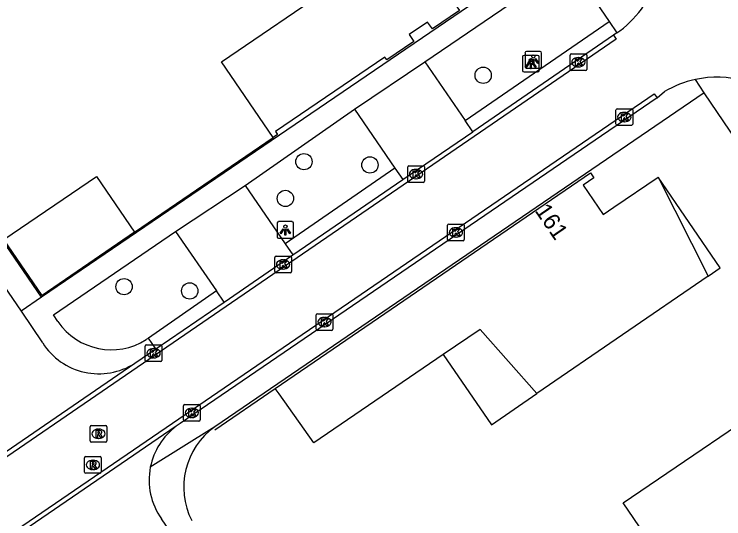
# Model space of a CAD drawing. Extents: x 155275 to 156263, y 382654 to 383635.
# Drawn here: x 155583.98 to 155626.54, y 383233.1 to 383263.38 of the extents above; entities that cross this region are included whole.
import ezdxf

# ---------------------------------------------------------------- set-up
doc = ezdxf.new("R2010")
doc.units = 0
for name, color, linetype in [('IMGEO_Boom', 7, 'Continuous'), ('IMGEO_Kolk', 7, 'Continuous'), ('IMGEO_Lichtpunt', 7, 'Continuous'), ('IMGEO_Muur', 7, 'Continuous'), ('IMGEO_Pand', 7, 'Continuous'), ('IMGEO_Pand_nummerreeks', 7, 'Continuous'), ('IMGEO_Pand_overbouw', 7, 'Continuous'), ('IMGEO_Rijbaan_lokaal_gesloten', 7, 'Continuous'), ('IMGEO_Rijbaan_lokaal_open', 7, 'Continuous'), ('IMGEO_Rioolput', 7, 'Continuous'), ('IMGEO_Voetpad_open', 7, 'Continuous')]:
    doc.layers.add(name, color=color, linetype=linetype)

msp = doc.modelspace()

# ---------------------------------------------------------------- linework, layer by layer
at = {"layer": 'IMGEO_Boom'}
for centre in [(155612.11, 383259.713), (155601.362, 383254.529), (155605.317, 383254.331), (155600.246, 383252.321), (155590.571, 383247.029), (155594.512, 383246.774)]:
    msp.add_circle(centre, 0.489, dxfattribs=at)
at = {"layer": 'IMGEO_Kolk'}
for p, q in [((155617.32, 383260.068), (155617.32, 383260.92)), ((155617.395, 383260.994), (155618.247, 383260.994)), ((155618.321, 383260.92), (155618.321, 383260.068)), ((155617.808, 383260.774), (155617.833, 383260.774)), ((155617.831, 383260.214), (155617.806, 383260.214)), ((155618.247, 383259.994), (155617.395, 383259.994)), ((155620.076, 383256.782), (155620.076, 383257.634)), ((155620.151, 383257.708), (155621.003, 383257.708)), ((155620.564, 383257.488), (155620.589, 383257.488)), ((155621.077, 383257.634), (155621.077, 383256.782)), ((155621.003, 383256.708), (155620.151, 383256.708)), ((155620.587, 383256.928), (155620.562, 383256.928)), ((155607.584, 383253.362), (155607.584, 383254.214)), ((155607.659, 383254.288), (155608.511, 383254.288)), ((155608.585, 383254.214), (155608.585, 383253.362)), ((155608.072, 383254.068), (155608.097, 383254.068)), ((155608.511, 383253.288), (155607.659, 383253.288)), ((155608.095, 383253.508), (155608.07, 383253.508)), ((155609.976, 383249.861), (155609.976, 383250.713)), ((155610.051, 383250.787), (155610.903, 383250.787)), ((155610.977, 383250.713), (155610.977, 383249.861)), ((155610.464, 383250.567), (155610.489, 383250.567)), ((155610.487, 383250.007), (155610.462, 383250.007)), ((155610.903, 383249.787), (155610.051, 383249.787)), ((155599.611, 383247.936), (155599.611, 383248.788)), ((155599.686, 383248.862), (155600.538, 383248.862)), ((155600.099, 383248.642), (155600.124, 383248.642)), ((155600.612, 383248.788), (155600.612, 383247.936)), ((155600.538, 383247.862), (155599.686, 383247.862)), ((155600.122, 383248.082), (155600.097, 383248.082)), ((155602.094, 383244.482), (155602.094, 383245.334)), ((155602.169, 383245.408), (155603.021, 383245.408)), ((155602.582, 383245.188), (155602.607, 383245.188)), ((155603.095, 383245.334), (155603.095, 383244.482)), ((155603.021, 383244.408), (155602.169, 383244.408)), ((155602.605, 383244.628), (155602.58, 383244.628)), ((155591.841, 383242.608), (155591.841, 383243.46)), ((155591.916, 383243.534), (155592.768, 383243.534)), ((155592.842, 383243.46), (155592.842, 383242.608)), ((155592.329, 383243.314), (155592.354, 383243.314)), ((155592.352, 383242.754), (155592.327, 383242.754)), ((155592.768, 383242.534), (155591.916, 383242.534)), ((155594.136, 383239.031), (155594.136, 383239.883)), ((155594.211, 383239.957), (155595.063, 383239.957)), ((155594.624, 383239.737), (155594.649, 383239.737)), ((155595.137, 383239.883), (155595.137, 383239.031)), ((155595.063, 383238.957), (155594.211, 383238.957)), ((155594.647, 383239.177), (155594.622, 383239.177))]:
    msp.add_line(p, q, dxfattribs=at)
for points in [[(155617.32, 383260.068), (155617.32, 383260.92)], [(155617.395, 383260.994), (155618.247, 383260.994)], [(155618.321, 383260.92), (155618.321, 383260.068)], [(155617.641, 383260.694), (155617.764, 383260.694), (155617.764, 383260.543), (155617.894, 383260.694), (155618.058, 383260.694), (155617.912, 383260.543), (155618.065, 383260.294), (155617.913, 383260.294), (155617.828, 383260.458), (155617.764, 383260.391), (155617.764, 383260.294), (155617.641, 383260.294), (155617.641, 383260.694)], [(155618.247, 383259.994), (155617.395, 383259.994)], [(155620.076, 383256.782), (155620.076, 383257.634)], [(155620.151, 383257.708), (155621.003, 383257.708)], [(155621.077, 383257.634), (155621.077, 383256.782)], [(155620.397, 383257.408), (155620.52, 383257.408), (155620.52, 383257.257), (155620.65, 383257.408), (155620.814, 383257.408), (155620.668, 383257.257), (155620.821, 383257.008), (155620.669, 383257.008), (155620.584, 383257.172), (155620.52, 383257.105), (155620.52, 383257.008), (155620.397, 383257.008), (155620.397, 383257.408)], [(155621.003, 383256.708), (155620.151, 383256.708)], [(155607.584, 383253.362), (155607.584, 383254.214)], [(155607.659, 383254.288), (155608.511, 383254.288)], [(155608.585, 383254.214), (155608.585, 383253.362)], [(155607.905, 383253.988), (155608.028, 383253.988), (155608.028, 383253.837), (155608.158, 383253.988), (155608.322, 383253.988), (155608.176, 383253.837), (155608.329, 383253.588), (155608.177, 383253.588), (155608.092, 383253.752), (155608.028, 383253.685), (155608.028, 383253.588), (155607.905, 383253.588), (155607.905, 383253.988)], [(155608.511, 383253.288), (155607.659, 383253.288)], [(155609.976, 383249.861), (155609.976, 383250.713)], [(155610.051, 383250.787), (155610.903, 383250.787)], [(155610.977, 383250.713), (155610.977, 383249.861)], [(155610.297, 383250.487), (155610.42, 383250.487), (155610.42, 383250.336), (155610.55, 383250.487), (155610.714, 383250.487), (155610.568, 383250.336), (155610.721, 383250.087), (155610.569, 383250.087), (155610.484, 383250.251), (155610.42, 383250.184), (155610.42, 383250.087), (155610.297, 383250.087), (155610.297, 383250.487)], [(155610.903, 383249.787), (155610.051, 383249.787)], [(155599.611, 383247.936), (155599.611, 383248.788)], [(155599.686, 383248.862), (155600.538, 383248.862)], [(155599.932, 383248.562), (155600.055, 383248.562), (155600.055, 383248.411), (155600.185, 383248.562), (155600.349, 383248.562), (155600.203, 383248.411), (155600.356, 383248.162), (155600.204, 383248.162), (155600.119, 383248.326), (155600.055, 383248.259), (155600.055, 383248.162), (155599.932, 383248.162), (155599.932, 383248.562)], [(155600.612, 383248.788), (155600.612, 383247.936)], [(155600.538, 383247.862), (155599.686, 383247.862)], [(155602.094, 383244.482), (155602.094, 383245.334)], [(155602.169, 383245.408), (155603.021, 383245.408)], [(155603.095, 383245.334), (155603.095, 383244.482)], [(155602.415, 383245.108), (155602.538, 383245.108), (155602.538, 383244.957), (155602.668, 383245.108), (155602.832, 383245.108), (155602.686, 383244.957), (155602.839, 383244.708), (155602.687, 383244.708), (155602.602, 383244.872), (155602.538, 383244.805), (155602.538, 383244.708), (155602.415, 383244.708), (155602.415, 383245.108)], [(155603.021, 383244.408), (155602.169, 383244.408)], [(155591.841, 383242.608), (155591.841, 383243.46)], [(155591.916, 383243.534), (155592.768, 383243.534)], [(155592.842, 383243.46), (155592.842, 383242.608)], [(155592.162, 383243.234), (155592.285, 383243.234), (155592.285, 383243.083), (155592.415, 383243.234), (155592.579, 383243.234), (155592.433, 383243.083), (155592.586, 383242.834), (155592.434, 383242.834), (155592.349, 383242.998), (155592.285, 383242.931), (155592.285, 383242.834), (155592.162, 383242.834), (155592.162, 383243.234)], [(155592.768, 383242.534), (155591.916, 383242.534)], [(155594.136, 383239.031), (155594.136, 383239.883)], [(155594.211, 383239.957), (155595.063, 383239.957)], [(155594.457, 383239.657), (155594.58, 383239.657), (155594.58, 383239.506), (155594.71, 383239.657), (155594.874, 383239.657), (155594.728, 383239.506), (155594.881, 383239.257), (155594.729, 383239.257), (155594.644, 383239.421), (155594.58, 383239.354), (155594.58, 383239.257), (155594.457, 383239.257), (155594.457, 383239.657)], [(155595.137, 383239.883), (155595.137, 383239.031)], [(155595.063, 383238.957), (155594.211, 383238.957)]]:
    msp.add_lwpolyline(points, dxfattribs=at)
for centre, start, end in [((155617.397, 383260.918), 91.552, 178.448), ((155617.397, 383260.918), 91.552, 178.448), ((155618.245, 383260.918), 1.552, 88.448), ((155618.245, 383260.918), 1.552, 88.448), ((155617.397, 383260.07), 181.552, 268.448), ((155617.397, 383260.07), 181.552, 268.448), ((155618.245, 383260.07), 271.552, 358.448), ((155618.245, 383260.07), 271.552, 358.448), ((155620.153, 383257.632), 91.552, 178.448), ((155620.153, 383257.632), 91.552, 178.448), ((155621.001, 383257.632), 1.552, 88.448), ((155621.001, 383257.632), 1.552, 88.448), ((155620.153, 383256.784), 181.552, 268.448), ((155620.153, 383256.784), 181.552, 268.448), ((155621.001, 383256.784), 271.552, 358.448), ((155621.001, 383256.784), 271.552, 358.448), ((155607.661, 383254.212), 91.552, 178.448), ((155607.661, 383254.212), 91.552, 178.448), ((155608.509, 383254.212), 1.552, 88.448), ((155608.509, 383254.212), 1.552, 88.448), ((155607.661, 383253.364), 181.552, 268.448), ((155607.661, 383253.364), 181.552, 268.448), ((155608.509, 383253.364), 271.552, 358.448), ((155608.509, 383253.364), 271.552, 358.448), ((155610.053, 383250.711), 91.552, 178.448), ((155610.053, 383250.711), 91.552, 178.448), ((155610.901, 383250.711), 1.552, 88.448), ((155610.901, 383250.711), 1.552, 88.448), ((155610.053, 383249.863), 181.552, 268.448), ((155610.053, 383249.863), 181.552, 268.448), ((155610.901, 383249.863), 271.552, 358.448), ((155610.901, 383249.863), 271.552, 358.448), ((155599.688, 383248.786), 91.552, 178.448), ((155599.688, 383248.786), 91.552, 178.448), ((155600.536, 383248.786), 1.552, 88.448), ((155600.536, 383248.786), 1.552, 88.448), ((155599.688, 383247.938), 181.552, 268.448), ((155599.688, 383247.938), 181.552, 268.448), ((155600.536, 383247.938), 271.552, 358.448), ((155600.536, 383247.938), 271.552, 358.448), ((155602.171, 383245.332), 91.552, 178.448), ((155602.171, 383245.332), 91.552, 178.448), ((155603.019, 383245.332), 1.552, 88.448), ((155603.019, 383245.332), 1.552, 88.448), ((155602.171, 383244.484), 181.552, 268.448), ((155602.171, 383244.484), 181.552, 268.448), ((155603.019, 383244.484), 271.552, 358.448), ((155603.019, 383244.484), 271.552, 358.448), ((155591.918, 383243.458), 91.552, 178.448), ((155591.918, 383243.458), 91.552, 178.448), ((155592.766, 383243.458), 1.552, 88.448), ((155592.766, 383243.458), 1.552, 88.448), ((155591.918, 383242.61), 181.552, 268.448), ((155591.918, 383242.61), 181.552, 268.448), ((155592.766, 383242.61), 271.552, 358.448), ((155592.766, 383242.61), 271.552, 358.448), ((155594.213, 383239.881), 91.552, 178.448), ((155594.213, 383239.881), 91.552, 178.448), ((155595.061, 383239.881), 1.552, 88.448), ((155595.061, 383239.881), 1.552, 88.448), ((155594.213, 383239.033), 181.552, 268.448), ((155594.213, 383239.033), 181.552, 268.448), ((155595.061, 383239.033), 271.552, 358.448), ((155595.061, 383239.033), 271.552, 358.448)]:
    msp.add_arc(centre, 0.0765, start, end, dxfattribs=at)
for centre, major_axis, ratio, start_param, end_param in [((155617.807, 383260.494), (-0.387, 0.002), 0.722429, 4.712389, 7.853982), ((155617.832, 383260.494), (-0.39, 0.002), 0.717154, 1.570796, 4.712389), ((155620.563, 383257.208), (-0.387, 0.002), 0.722429, 4.712389, 7.853982), ((155620.588, 383257.208), (-0.39, 0.002), 0.717154, 1.570796, 4.712389), ((155608.071, 383253.788), (-0.387, 0.002), 0.722429, 4.712389, 7.853982), ((155608.096, 383253.788), (-0.39, 0.002), 0.717154, 1.570796, 4.712389), ((155610.463, 383250.287), (-0.387, 0.002), 0.722429, 4.712389, 7.853982), ((155610.488, 383250.287), (-0.39, 0.002), 0.717154, 1.570796, 4.712389), ((155600.098, 383248.362), (-0.387, 0.002), 0.722429, 4.712389, 7.853982), ((155600.123, 383248.362), (-0.39, 0.002), 0.717154, 1.570796, 4.712389), ((155602.581, 383244.908), (-0.387, 0.002), 0.722429, 4.712389, 7.853982), ((155602.606, 383244.908), (-0.39, 0.002), 0.717154, 1.570796, 4.712389), ((155592.328, 383243.034), (-0.387, 0.002), 0.722429, 4.712389, 7.853982), ((155592.353, 383243.034), (-0.39, 0.002), 0.717154, 1.570796, 4.712389), ((155594.623, 383239.457), (-0.387, 0.002), 0.722429, 4.712389, 7.853982), ((155594.648, 383239.457), (-0.39, 0.002), 0.717154, 1.570796, 4.712389)]:
    msp.add_ellipse(centre, major_axis=major_axis, ratio=ratio, start_param=start_param, end_param=end_param, dxfattribs=at)
at = {"layer": 'IMGEO_Lichtpunt'}
for p, q in [((155615.372, 383260.909), (155614.564, 383260.909)), ((155615.372, 383260.909), (155614.564, 383260.909)), ((155614.619, 383261.049), (155614.619, 383260.242)), ((155614.619, 383261.049), (155614.619, 383260.242)), ((155615.521, 383261.144), (155614.713, 383261.144)), ((155615.521, 383261.144), (155614.713, 383261.144)), ((155615.615, 383260.242), (155615.615, 383261.049)), ((155615.615, 383260.242), (155615.615, 383261.049)), ((155614.47, 383260.814), (155614.47, 383260.007)), ((155614.47, 383260.814), (155614.47, 383260.007)), ((155615.466, 383260.007), (155615.466, 383260.814)), ((155615.466, 383260.007), (155615.466, 383260.814)), ((155614.713, 383260.148), (155615.521, 383260.148)), ((155614.713, 383260.148), (155615.521, 383260.148)), ((155614.564, 383259.913), (155615.372, 383259.913)), ((155614.564, 383259.913), (155615.372, 383259.913)), ((155599.747, 383250.835), (155599.747, 383250.028)), ((155599.747, 383250.835), (155599.747, 383250.028)), ((155600.649, 383250.93), (155599.841, 383250.93)), ((155600.649, 383250.93), (155599.841, 383250.93)), ((155600.743, 383250.028), (155600.743, 383250.835)), ((155600.743, 383250.028), (155600.743, 383250.835)), ((155599.841, 383249.934), (155600.649, 383249.934)), ((155599.841, 383249.934), (155600.649, 383249.934))]:
    msp.add_line(p, q, dxfattribs=at)
for points in [[(155614.844, 383260.478), (155614.883, 383260.45), (155614.695, 383260.188), (155614.657, 383260.215), (155614.844, 383260.478)], [(155614.993, 383260.713), (155615.032, 383260.685), (155614.844, 383260.423), (155614.806, 383260.45), (155614.993, 383260.713)], [(155615.056, 383260.45), (155615.094, 383260.477), (155615.281, 383260.215), (155615.242, 383260.187), (155615.056, 383260.45)], [(155615.095, 383260.665), (155615.142, 383260.665), (155615.142, 383260.343), (155615.095, 383260.343), (155615.095, 383260.665)], [(155615.205, 383260.685), (155615.243, 383260.712), (155615.43, 383260.45), (155615.391, 383260.422), (155615.205, 383260.685)], [(155614.946, 383260.43), (155614.993, 383260.43), (155614.993, 383260.108), (155614.946, 383260.108), (155614.946, 383260.43)], [(155600.121, 383250.499), (155600.16, 383250.471), (155599.972, 383250.209), (155599.934, 383250.236), (155600.121, 383250.499)], [(155600.223, 383250.451), (155600.27, 383250.451), (155600.27, 383250.129), (155600.223, 383250.129), (155600.223, 383250.451)], [(155600.333, 383250.471), (155600.371, 383250.498), (155600.558, 383250.236), (155600.519, 383250.208), (155600.333, 383250.471)]]:
    msp.add_lwpolyline(points, dxfattribs=at)
for centre in [(155615.118, 383260.847), (155614.969, 383260.612), (155600.246, 383250.633)]:
    msp.add_circle(centre, 0.0994, dxfattribs=at)
for centre, start, end in [((155614.564, 383260.814), 90, 180), ((155614.564, 383260.814), 90, 180), ((155614.713, 383261.049), 90, 180), ((155614.713, 383261.049), 90, 180), ((155615.372, 383260.814), 0, 90), ((155615.372, 383260.814), 0, 90), ((155615.521, 383261.049), 0, 90), ((155615.521, 383261.049), 0, 90), ((155614.713, 383260.242), 180, 270), ((155614.713, 383260.242), 180, 270), ((155615.521, 383260.242), 270, 0), ((155615.521, 383260.242), 270, 360), ((155614.564, 383260.007), 180, 270), ((155614.564, 383260.007), 180, 270), ((155615.372, 383260.007), 270, 0), ((155615.372, 383260.007), 270, 360), ((155599.841, 383250.835), 90, 180), ((155599.841, 383250.835), 90, 180), ((155600.649, 383250.835), 0, 90), ((155600.649, 383250.835), 0, 90), ((155599.841, 383250.028), 180, 270), ((155599.841, 383250.028), 180, 270), ((155600.649, 383250.028), 270, 0), ((155600.649, 383250.028), 270, 360)]:
    msp.add_arc(centre, 0.0946, start, end, dxfattribs=at)
at = {"layer": 'IMGEO_Muur'}
for points in [[(155591.202, 383250.301), (155599.512, 383255.988)], [(155596.019, 383238.446), (155599.638, 383240.922)]]:
    msp.add_lwpolyline(points, dxfattribs=at)
at = {"layer": 'IMGEO_Pand'}
for points in [[(155603.23, 383265.176), (155600.839, 383268.693), (155605.185, 383271.648), (155606.676, 383269.488), (155610.115, 383271.826), (155613.901, 383266.307), (155610.43, 383263.967), (155610.684, 383263.596), (155609.065, 383262.49), (155608.775, 383262.901), (155607.675, 383262.154), (155607.956, 383261.74), (155606.324, 383260.632), (155606.21, 383260.801), (155599.65, 383256.349), (155599.774, 383256.167), (155599.512, 383255.988), (155596.412, 383260.518), (155603.23, 383265.176)], [(155615.333, 383240.621), (155611.924, 383244.458), (155609.718, 383242.953), (155601.947, 383237.651), (155599.872, 383240.59), (155599.638, 383240.922), (155618.55, 383253.859), (155618.748, 383253.561), (155618.112, 383253.111), (155619.313, 383251.358), (155619.948, 383251.792), (155622.61, 383253.591), (155625.611, 383247.66), (155615.333, 383240.621)], [(155588.925, 383253.649), (155591.202, 383250.301), (155585.657, 383246.508), (155583.365, 383249.868), (155588.925, 383253.649)], [(155613.517, 383220.5), (155610.232, 383225.31), (155616.421, 383229.504), (155617.218, 383228.328), (155622.118, 383231.675), (155620.516, 383234.054), (155631.041, 383241.229), (155634.391, 383236.35), (155628.941, 383232.613), (155629.295, 383232.095), (155629.678, 383231.535), (155613.517, 383220.5)]]:
    msp.add_lwpolyline(points, dxfattribs=at)
at = {"layer": 'IMGEO_Pand_overbouw'}
for points in [[(155625.611, 383247.66), (155626.315, 383248.157), (155622.61, 383253.591)], [(155615.333, 383240.621), (155611.924, 383244.458), (155609.718, 383242.953), (155612.61, 383238.746)]]:
    msp.add_lwpolyline(points, close=True, dxfattribs=at)
at = {"layer": 'IMGEO_Rijbaan_lokaal_gesloten'}
for points in [[(155619.924, 383262.117), (155620.091, 383261.877), (155574.69, 383230.764), (155525.625, 383197.223), (155478.919, 383165.304), (155481.12, 383162.042), (155527.802, 383193.934), (155576.261, 383227.078), (155622.367, 383258.594), (155622.544, 383258.352)], [(155619.924, 383262.117), (155611.481, 383256.329)], [(155622.544, 383258.352), (155593.938, 383238.811), (155593.704, 383238.651)], [(155607.286, 383253.453), (155611.481, 383256.329)], [(155600.696, 383248.934), (155607.286, 383253.453)], [(155596.568, 383246.104), (155600.696, 383248.934)], [(155592.48, 383243.302), (155596.568, 383246.104)], [(155591.21, 383242.43), (155592.48, 383243.302)], [(155581.768, 383235.957), (155591.21, 383242.43)], [(155593.704, 383238.651), (155584.174, 383232.141)]]:
    msp.add_lwpolyline(points, dxfattribs=at)
at = {"layer": 'IMGEO_Rijbaan_lokaal_open'}
for points in [[(155520.545, 383338.963), (155584.391, 383245.552)], [(155620.133, 383262.261), (155619.924, 383262.117)], [(155620.133, 383262.261), (155620.312, 383262.377)], [(155622.544, 383258.352), (155622.993, 383258.732)], [(155584.391, 383245.552), (155585.69, 383243.652)], [(155634.823, 383171.29), (155635.04, 383171.44), (155592.812, 383233.101)]]:
    msp.add_lwpolyline(points, dxfattribs=at)
for centre, radius, start, end in [((155616.575, 383267.345), 6.216, 306.9529, 326.3047), ((155626.13, 383253.47), 6.126, 102.1965, 120.8047), ((155626.141, 383253.429), 6.168, 74.561, 102.2125), ((155589.06, 383245.795), 3.993, 212.4533, 302.5814), ((155596.082, 383235.422), 4.01, 126.3704, 168.8837), ((155596.078, 383235.422), 4.007, 168.8695, 215.3908)]:
    msp.add_arc(centre, radius, start, end, dxfattribs=at)
at = {"layer": 'IMGEO_Rioolput'}
for p, q in [((155588.539, 383237.775), (155588.539, 383238.627)), ((155588.614, 383238.701), (155589.466, 383238.701)), ((155589.027, 383238.481), (155589.052, 383238.481)), ((155589.54, 383238.627), (155589.54, 383237.775)), ((155589.05, 383237.921), (155589.025, 383237.921)), ((155589.466, 383237.701), (155588.614, 383237.701)), ((155588.202, 383235.906), (155588.202, 383236.758)), ((155588.277, 383236.832), (155589.129, 383236.832)), ((155589.203, 383236.758), (155589.203, 383235.906)), ((155588.69, 383236.612), (155588.715, 383236.612)), ((155589.129, 383235.832), (155588.277, 383235.832)), ((155588.713, 383236.052), (155588.688, 383236.052))]:
    msp.add_line(p, q, dxfattribs=at)
for points in [[(155588.539, 383237.775), (155588.539, 383238.627)], [(155588.614, 383238.701), (155589.466, 383238.701)], [(155589.128, 383238.399), (155588.876, 383238.401), (155588.876, 383238.001)], [(155589.54, 383238.627), (155589.54, 383237.775)], [(155588.876, 383238.001), (155589, 383238.001), (155589, 383238.163), (155589.011, 383238.163)], [(155589.054, 383238.32), (155589, 383238.32), (155589, 383238.239)], [(155589, 383238.239), (155589.052, 383238.239)], [(155589.058, 383238.134), (155589.129, 383238.001), (155589.269, 383238.001), (155589.204, 383238.127)], [(155589.466, 383237.701), (155588.614, 383237.701)], [(155588.202, 383235.906), (155588.202, 383236.758)], [(155588.277, 383236.832), (155589.129, 383236.832)], [(155589.203, 383236.758), (155589.203, 383235.906)], [(155588.791, 383236.53), (155588.539, 383236.532), (155588.539, 383236.132)], [(155588.539, 383236.132), (155588.663, 383236.132), (155588.663, 383236.294), (155588.674, 383236.294)], [(155588.717, 383236.451), (155588.663, 383236.451), (155588.663, 383236.37)], [(155588.663, 383236.37), (155588.715, 383236.37)], [(155588.721, 383236.265), (155588.792, 383236.132), (155588.932, 383236.132), (155588.867, 383236.258)], [(155589.129, 383235.832), (155588.277, 383235.832)]]:
    msp.add_lwpolyline(points, dxfattribs=at)
for centre, radius, start, end in [((155588.616, 383238.625), 0.0765, 91.552, 178.448), ((155588.616, 383238.625), 0.0765, 91.552, 178.448), ((155589.127, 383238.289), 0.109, 350.3612, 89.416), ((155589.464, 383238.625), 0.0765, 1.552, 88.448), ((155589.464, 383238.625), 0.0765, 1.552, 88.448), ((155589.01, 383238.11), 0.0533, 26.0293, 88.6989), ((155589.036, 383238.428), 0.19, 274.7715, 282.9687), ((155589.06, 383238.224), 0.0964, 77.0061, 93.1865), ((155589.074, 383238.281), 0.0378, 276.6634, 79.6772), ((155589.125, 383238.289), 0.112, 277.5842, 350.9817), ((155589.109, 383238.074), 0.108, 29.5134, 73.7905), ((155588.616, 383237.777), 0.0765, 181.552, 268.448), ((155588.616, 383237.777), 0.0765, 181.552, 268.448), ((155589.464, 383237.777), 0.0765, 271.552, 358.448), ((155589.464, 383237.777), 0.0765, 271.552, 358.448), ((155588.279, 383236.756), 0.0765, 91.552, 178.448), ((155588.279, 383236.756), 0.0765, 91.552, 178.448), ((155589.127, 383236.756), 0.0765, 1.552, 88.448), ((155589.127, 383236.756), 0.0765, 1.552, 88.448), ((155588.673, 383236.241), 0.0533, 26.0293, 88.6989), ((155588.699, 383236.559), 0.19, 274.7715, 282.9687), ((155588.723, 383236.355), 0.0964, 77.0061, 93.1865), ((155588.737, 383236.412), 0.0378, 276.6634, 79.6772), ((155588.79, 383236.42), 0.109, 350.3612, 89.416), ((155588.788, 383236.42), 0.112, 277.5842, 350.9817), ((155588.772, 383236.205), 0.108, 29.5134, 73.7905), ((155588.279, 383235.908), 0.0765, 181.552, 268.448), ((155588.279, 383235.908), 0.0765, 181.552, 268.448), ((155589.127, 383235.908), 0.0765, 271.552, 358.448), ((155589.127, 383235.908), 0.0765, 271.552, 358.448)]:
    msp.add_arc(centre, radius, start, end, dxfattribs=at)
for centre, major_axis, ratio, start_param, end_param in [((155589.026, 383238.201), (-0.387, 0.002), 0.722429, 4.712389, 7.853982), ((155589.051, 383238.201), (-0.39, 0.002), 0.717154, 1.570796, 4.712389), ((155588.689, 383236.332), (-0.387, 0.002), 0.722429, 4.712389, 7.853982), ((155588.714, 383236.332), (-0.39, 0.002), 0.717154, 1.570796, 4.712389)]:
    msp.add_ellipse(centre, major_axis=major_axis, ratio=ratio, start_param=start_param, end_param=end_param, dxfattribs=at)
at = {"layer": 'IMGEO_Voetpad_open'}
for points in [[(155585.616, 383246.401), (155521.756, 383339.814)], [(155618.427, 383268.752), (155585.616, 383246.401)], [(155608.616, 383260.523), (155617.28, 383266.446), (155619.664, 383262.949)], [(155611.029, 383256.99), (155619.664, 383262.949)], [(155619.664, 383262.949), (155620.133, 383262.261)], [(155604.383, 383257.673), (155608.616, 383260.523)], [(155608.616, 383260.523), (155611.029, 383256.99)], [(155625.364, 383258.662), (155624.836, 383259.458)], [(155625.364, 383258.662), (155596.009, 383238.623)], [(155668.128, 383196.041), (155626.917, 383256.363), (155625.364, 383258.662)], [(155597.829, 383253.107), (155604.383, 383257.673)], [(155604.383, 383257.673), (155606.815, 383254.138)], [(155611.481, 383256.329), (155611.029, 383256.99)], [(155606.815, 383254.138), (155600.243, 383249.594)], [(155606.815, 383254.138), (155607.286, 383253.453)], [(155593.647, 383250.345), (155597.829, 383253.107)], [(155597.829, 383253.107), (155600.243, 383249.594)], [(155586.605, 383244.933), (155586.339, 383245.342), (155593.647, 383250.345)], [(155593.647, 383250.345), (155596.106, 383246.774)], [(155600.243, 383249.594), (155600.696, 383248.934)], [(155596.106, 383246.774), (155592.028, 383243.948)], [(155596.568, 383246.104), (155596.106, 383246.774)], [(155585.616, 383246.401), (155584.391, 383245.552)], [(155592.028, 383243.948), (155591.898, 383243.858)], [(155592.48, 383243.302), (155592.028, 383243.948)], [(155596.009, 383238.623), (155592.147, 383236.195)]]:
    msp.add_lwpolyline(points, dxfattribs=at)
for centre, radius, start, end in [((155589.804, 383247.117), 3.874, 214.3214, 302.7175), ((155598.615, 383234.999), 4.464, 125.7145, 206.702)]:
    msp.add_arc(centre, radius, start, end, dxfattribs=at)

# ---------------------------------------------------------------- texts
at = {"layer": 'IMGEO_Pand_nummerreeks'}
msp.add_text('161', height=1, rotation=304.4299, dxfattribs=at).set_placement((155615.179, 383251.588))

doc.saveas('drawing.dxf')
